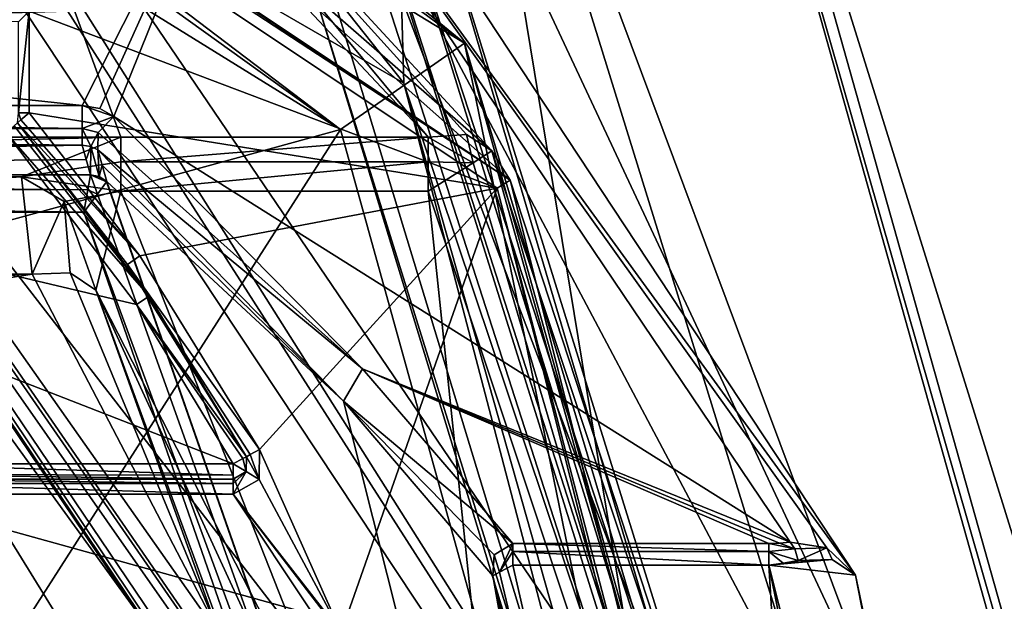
# Model space of a CAD drawing. Extents: x -250 to 250, y -968 to 894.
# Tile 586 of 656: x -144.96 to -138.44, y 805.44 to 809.29. Entities that reach past the tile are written whole.
import ezdxf

# ---------------------------------------------------------------- set-up
doc = ezdxf.new("R2010")
doc.units = 0
doc.header["$LTSCALE"] = 3.583593
for name, color, linetype in [('15', 7, 'CONTINUOUS'), ('1888', 7, 'CONTINUOUS'), ('1889', 7, 'CONTINUOUS'), ('1890', 7, 'CONTINUOUS'), ('1892', 7, 'CONTINUOUS'), ('1893', 7, 'CONTINUOUS'), ('1908', 7, 'CONTINUOUS'), ('1911', 7, 'CONTINUOUS'), ('2763', 7, 'CONTINUOUS'), ('2770', 7, 'CONTINUOUS'), ('2771', 7, 'CONTINUOUS'), ('2772', 7, 'CONTINUOUS'), ('2774', 7, 'CONTINUOUS'), ('3219', 7, 'CONTINUOUS'), ('3221', 7, 'CONTINUOUS'), ('3222', 7, 'CONTINUOUS'), ('3230', 7, 'CONTINUOUS'), ('3231', 7, 'CONTINUOUS'), ('3238', 7, 'CONTINUOUS'), ('3239', 7, 'CONTINUOUS'), ('3240', 7, 'CONTINUOUS'), ('3249', 7, 'CONTINUOUS'), ('3253', 7, 'CONTINUOUS'), ('3254', 7, 'CONTINUOUS'), ('3255', 7, 'CONTINUOUS'), ('3273', 7, 'CONTINUOUS'), ('3274', 7, 'CONTINUOUS'), ('3275', 7, 'CONTINUOUS'), ('3350', 7, 'CONTINUOUS'), ('3355', 7, 'CONTINUOUS'), ('3356', 7, 'CONTINUOUS'), ('3357', 7, 'CONTINUOUS'), ('3405', 7, 'CONTINUOUS'), ('3406', 7, 'CONTINUOUS'), ('3407', 7, 'CONTINUOUS'), ('3408', 7, 'CONTINUOUS'), ('3409', 7, 'CONTINUOUS'), ('3410', 7, 'CONTINUOUS'), ('3428', 7, 'CONTINUOUS'), ('3589', 7, 'CONTINUOUS'), ('3590', 7, 'CONTINUOUS'), ('3591', 7, 'CONTINUOUS'), ('3594', 7, 'CONTINUOUS'), ('3595', 7, 'CONTINUOUS'), ('3597', 7, 'CONTINUOUS'), ('3598', 7, 'CONTINUOUS'), ('3610', 7, 'CONTINUOUS'), ('3611', 7, 'CONTINUOUS'), ('3622', 7, 'CONTINUOUS'), ('3638', 7, 'CONTINUOUS'), ('3640', 7, 'CONTINUOUS'), ('3647', 7, 'CONTINUOUS'), ('3649', 7, 'CONTINUOUS'), ('3652', 7, 'CONTINUOUS'), ('3656', 7, 'CONTINUOUS'), ('3657', 7, 'CONTINUOUS'), ('3661', 7, 'CONTINUOUS'), ('3664', 7, 'CONTINUOUS'), ('3669', 7, 'CONTINUOUS'), ('3670', 7, 'CONTINUOUS'), ('3675', 7, 'CONTINUOUS'), ('3676', 7, 'CONTINUOUS'), ('3865', 7, 'CONTINUOUS'), ('3866', 7, 'CONTINUOUS'), ('3868', 7, 'CONTINUOUS'), ('3869', 7, 'CONTINUOUS'), ('3871', 7, 'CONTINUOUS'), ('3887', 7, 'CONTINUOUS'), ('3889', 7, 'CONTINUOUS'), ('3890', 7, 'CONTINUOUS')]:
    doc.layers.add(name, color=color, linetype=linetype)

msp = doc.modelspace()

# ---------------------------------------------------------------- linework, layer by layer
at = {"layer": '15', "color": 7, "linetype": 'CONTINUOUS'}
for points in [[(210, 803, -0.0001), (210, 814, 11), (-210, 803, -0.0001), (210, 803, -0.0001)], [(210, 814, -11), (210, 803, -0.0001), (-210, 814, -11), (210, 814, -11)], [(210, 814, 11), (-210, 814, 11), (-210, 803, -0.0001), (210, 814, 11)], [(-210, 814, -11), (210, 803, -0.0001), (-210, 803, -0.0001), (-210, 814, -11)]]:
    msp.add_3dface(points, dxfattribs=at)
at = {"layer": '1888', "color": 7, "linetype": 'CONTINUOUS'}
for points in [[(-140.6183, 812.7325, -68.65), (-135.6361, 795.0087, -68.65), (-142.1075, 812.3342, -68.65), (-140.6183, 812.7325, -68.65)], [(-142.1075, 812.3342, -68.65), (-135.6361, 795.0087, -68.65), (-137.1429, 796.3026, -68.65), (-142.1075, 812.3342, -68.65)]]:
    msp.add_3dface(points, dxfattribs=at)
at = {"layer": '1889', "color": 7, "linetype": 'CONTINUOUS'}
for points in [[(-136.501, 796.6431, -15.65), (-150, 817, -15.65), (-150, 814.1, -15.65), (-136.501, 796.6431, -15.65)], [(-136.501, 796.6431, -15.65), (-150, 814.1, -15.65), (-138.162, 796.5769, -15.65), (-136.501, 796.6431, -15.65)]]:
    msp.add_3dface(points, dxfattribs=at)
at = {"layer": '1890', "color": 7, "linetype": 'CONTINUOUS'}
for points in [[(-150, 818, -25.05), (-135.5003, 796.6479, -16.65), (-146.4872, 817.3595, -26.42), (-150, 818, -25.05)], [(-150, 818, -16.65), (-135.5003, 796.6479, -16.65), (-150, 818, -25.05), (-150, 818, -16.65)], [(-146.4872, 817.3595, -26.42), (-135.5003, 796.6479, -16.65), (-144.8509, 816.5987, -30.15), (-146.4872, 817.3595, -26.42)], [(-135.5003, 796.6479, -16.65), (-140.541, 812.7953, -68.55), (-144.8509, 816.5987, -51.65), (-135.5003, 796.6479, -16.65)], [(-144.8509, 816.5987, -30.15), (-135.5003, 796.6479, -16.65), (-144.8509, 816.5987, -51.65), (-144.8509, 816.5987, -30.15)], [(-135.5352, 795.0037, -68.55), (-140.541, 812.7953, -68.55), (-135.5003, 796.6479, -16.65), (-135.5352, 795.0037, -68.55)]]:
    msp.add_3dface(points, dxfattribs=at)
at = {"layer": '1892', "color": 7, "linetype": 'CONTINUOUS'}
for points in [[(-142.8355, 808.5666, -64.65), (-150, 813, -64.65), (-149.9999, 806.6, -64.65), (-142.8355, 808.5666, -64.65)], [(-146.4, 803, -64.65), (-142.8355, 808.5666, -64.65), (-149.9999, 806.6, -64.65), (-146.4, 803, -64.65)], [(-139.2507, 795.6441, -64.65), (-142.8355, 808.5666, -64.65), (-146.4, 803, -64.65), (-139.2507, 795.6441, -64.65)]]:
    msp.add_3dface(points, dxfattribs=at)
at = {"layer": '1893', "color": 7, "linetype": 'CONTINUOUS'}
for points in [[(-150, 814, -63.65), (-142.0142, 809.1372, -63.65), (-150, 814, -54.25), (-150, 814, -63.65)], [(-138.262, 796.5761, -15.75), (-150, 814, -15.75), (-142.0142, 809.1372, -63.65), (-138.262, 796.5761, -15.75)], [(-142.0142, 809.1372, -63.65), (-150, 814, -15.75), (-147.4328, 813.5591, -30.15), (-142.0142, 809.1372, -63.65)], [(-150, 814, -54.25), (-142.0142, 809.1372, -63.65), (-148.3851, 813.8268, -53.6708), (-150, 814, -54.25)], [(-148.3851, 813.8268, -53.6708), (-142.0142, 809.1372, -63.65), (-147.4328, 813.5591, -51.65), (-148.3851, 813.8268, -53.6708)], [(-147.4328, 813.5591, -51.65), (-142.0142, 809.1372, -63.65), (-147.4328, 813.5591, -30.15), (-147.4328, 813.5591, -51.65)], [(-138.2502, 795.6401, -63.65), (-138.262, 796.5761, -15.75), (-142.0142, 809.1372, -63.65), (-138.2502, 795.6401, -63.65)]]:
    msp.add_3dface(points, dxfattribs=at)
at = {"layer": '1908', "color": 7, "linetype": 'CONTINUOUS'}
for points in [[(-136.501, 796.6431, -15.65), (-150, 818, -16.65), (-150, 817.7071, -15.9429), (-136.501, 796.6431, -15.65)], [(-136.501, 796.6431, -15.65), (-135.5003, 796.6479, -16.65), (-150, 818, -16.65), (-136.501, 796.6431, -15.65)], [(-150, 817, -15.65), (-136.501, 796.6431, -15.65), (-150, 817.7071, -15.9429), (-150, 817, -15.65)]]:
    msp.add_3dface(points, dxfattribs=at)
at = {"layer": '1911', "color": 7, "linetype": 'CONTINUOUS'}
for points in [[(-142.8355, 808.5666, -64.65), (-142.0142, 809.1372, -63.65), (-150, 814, -63.65), (-142.8355, 808.5666, -64.65)], [(-142.8355, 808.5666, -64.65), (-150, 814, -63.65), (-150, 813.7071, -64.3571), (-142.8355, 808.5666, -64.65)], [(-150, 813, -64.65), (-142.8355, 808.5666, -64.65), (-150, 813.7071, -64.3571), (-150, 813, -64.65)], [(-142.8355, 808.5666, -64.65), (-139.2507, 795.6441, -64.65), (-142.0142, 809.1372, -63.65), (-142.8355, 808.5666, -64.65)], [(-139.2507, 795.6441, -64.65), (-138.2502, 795.6401, -63.65), (-142.0142, 809.1372, -63.65), (-139.2507, 795.6441, -64.65)]]:
    msp.add_3dface(points, dxfattribs=at)
at = {"layer": '2763', "color": 7, "linetype": 'CONTINUOUS'}
for points in [[(-140.6183, 812.7325, -68.65), (-140.541, 812.7953, -68.55), (-135.5352, 795.0037, -68.55), (-140.6183, 812.7325, -68.65)], [(-135.6361, 795.0087, -68.65), (-140.6183, 812.7325, -68.65), (-135.5352, 795.0037, -68.55), (-135.6361, 795.0087, -68.65)]]:
    msp.add_3dface(points, dxfattribs=at)
at = {"layer": '2770', "color": 7, "linetype": 'CONTINUOUS'}
for points in [[(-138.162, 796.5769, -15.65), (-150, 814.1, -15.65), (-138.262, 796.5761, -15.75), (-138.162, 796.5769, -15.65)], [(-138.262, 796.5761, -15.75), (-150, 814.1, -15.65), (-150, 814.0293, -15.6793), (-138.262, 796.5761, -15.75)], [(-150, 814, -15.75), (-138.262, 796.5761, -15.75), (-150, 814.0293, -15.6793), (-150, 814, -15.75)]]:
    msp.add_3dface(points, dxfattribs=at)
at = {"layer": '2771', "color": 7, "linetype": 'CONTINUOUS'}
msp.add_3dface([(-146.5, 803, -68.45), (-150, 811.4634, -68.45), (-142.0411, 796.9981, -68.45), (-146.5, 803, -68.45)], dxfattribs=at)
at = {"layer": '2772', "color": 7, "linetype": 'CONTINUOUS'}
for points in [[(-150, 813.9109, -68.55), (-142.1075, 812.3342, -68.65), (-139.5941, 797.043, -68.55), (-150, 813.9109, -68.55)], [(-142.1075, 812.3342, -68.65), (-137.1429, 796.3026, -68.65), (-139.5941, 797.043, -68.55), (-142.1075, 812.3342, -68.65)]]:
    msp.add_3dface(points, dxfattribs=at)
at = {"layer": '2774', "color": 7, "linetype": 'CONTINUOUS'}
for points in [[(-150, 813.9109, -68.55), (-139.5941, 797.043, -68.55), (-150, 812.6882, -68.475), (-150, 813.9109, -68.55)], [(-139.5941, 797.043, -68.55), (-150, 811.4634, -68.45), (-150, 812.6882, -68.475), (-139.5941, 797.043, -68.55)], [(-142.0411, 796.9981, -68.45), (-150, 811.4634, -68.45), (-139.5941, 797.043, -68.55), (-142.0411, 796.9981, -68.45)]]:
    msp.add_3dface(points, dxfattribs=at)
at = {"layer": '3219', "color": 7, "linetype": 'CONTINUOUS'}
for points in [[(-141.798, 808.1775, -58.15), (-144.9, 809.35, -58.15), (-150, 813.65, -58.15), (-141.798, 808.1775, -58.15)], [(-144.9, 808.6752, -58.15), (-144.9, 809.35, -58.15), (-141.798, 808.1775, -58.15), (-144.9, 808.6752, -58.15)], [(-144.1663, 807.729, -58.15), (-144.9, 808.6752, -58.15), (-141.798, 808.1775, -58.15), (-144.1663, 807.729, -58.15)], [(-143.3722, 806.4462, -58.15), (-144.1663, 807.729, -58.15), (-141.798, 808.1775, -58.15), (-143.3722, 806.4462, -58.15)], [(-142.8329, 805.2332, -58.15), (-143.3722, 806.4462, -58.15), (-141.798, 808.1775, -58.15), (-142.8329, 805.2332, -58.15)], [(-138.6011, 795.502, -58.15), (-142.8329, 805.2332, -58.15), (-141.798, 808.1775, -58.15), (-138.6011, 795.502, -58.15)], [(-143.3757, 806.248, -58.15), (-143.3722, 806.4462, -58.15), (-142.8329, 805.2332, -58.15), (-143.3757, 806.248, -58.15)], [(-143.5475, 806.15, -58.15), (-143.3757, 806.248, -58.15), (-142.8329, 805.2332, -58.15), (-143.5475, 806.15, -58.15)], [(-145.9, 806.15, -58.15), (-143.5475, 806.15, -58.15), (-143.0148, 805.35, -58.15), (-145.9, 806.15, -58.15)], [(-145.9, 805.35, -58.15), (-145.9, 806.15, -58.15), (-143.0148, 805.35, -58.15), (-145.9, 805.35, -58.15)], [(-143.0148, 805.35, -58.15), (-143.5475, 806.15, -58.15), (-142.9068, 805.3182, -58.15), (-143.0148, 805.35, -58.15)], [(-142.9068, 805.3182, -58.15), (-143.5475, 806.15, -58.15), (-142.8329, 805.2332, -58.15), (-142.9068, 805.3182, -58.15)]]:
    msp.add_3dface(points, dxfattribs=at)
at = {"layer": '3221', "color": 7, "linetype": 'CONTINUOUS'}
for points in [[(-141.7129, 808.23, -58.05), (-150, 813.75, -58.05), (-147.4094, 813.2874, -48.1793), (-141.7129, 808.23, -58.05)], [(-145.3044, 812.1811, -10.2868), (-141.834, 808.424, -7.15), (-147.4094, 813.2874, -48.1793), (-145.3044, 812.1811, -10.2868)], [(-141.834, 808.424, -7.15), (-141.7129, 808.23, -58.05), (-147.4094, 813.2874, -48.1793), (-141.834, 808.424, -7.15)], [(-138.6905, 799.0125, -7.15), (-141.7129, 808.23, -58.05), (-141.834, 808.424, -7.15), (-138.6905, 799.0125, -7.15)], [(-138.5011, 795.503, -58.05), (-141.7129, 808.23, -58.05), (-138.6905, 799.0125, -7.15), (-138.5011, 795.503, -58.05)]]:
    msp.add_3dface(points, dxfattribs=at)
at = {"layer": '3222', "color": 7, "linetype": 'CONTINUOUS'}
for points in [[(-143.5475, 806.35, -11.15), (-149.45, 808.65, -11.15), (-144.1875, 807.4058, -11.15), (-143.5475, 806.35, -11.15)], [(-145.9, 806.35, -11.15), (-149.45, 808.65, -11.15), (-143.5475, 806.35, -11.15), (-145.9, 806.35, -11.15)], [(-149.45, 808.65, -11.15), (-145.0514, 808.5445, -11.15), (-144.1875, 807.4058, -11.15), (-149.45, 808.65, -11.15)]]:
    msp.add_3dface(points, dxfattribs=at)
at = {"layer": '3230', "color": 7, "linetype": 'CONTINUOUS'}
for points in [[(-144.1044, 807.4614, -11.25), (-144.9757, 808.6099, -11.25), (-144.2483, 807.6717, -58.05), (-144.1044, 807.4614, -11.25)], [(-144.9757, 808.6099, -11.25), (-144.9757, 808.6099, -58.05), (-144.2483, 807.6717, -58.05), (-144.9757, 808.6099, -11.25)], [(-143.4599, 806.3981, -58.05), (-144.1044, 807.4614, -11.25), (-144.2483, 807.6717, -58.05), (-143.4599, 806.3981, -58.05)], [(-143.4599, 806.3981, -11.25), (-144.1044, 807.4614, -11.25), (-143.4599, 806.3981, -58.05), (-143.4599, 806.3981, -11.25)]]:
    msp.add_3dface(points, dxfattribs=at)
at = {"layer": '3231', "color": 7, "linetype": 'CONTINUOUS'}
for points in [[(-145.9, 806.25, -11.25), (-143.5475, 806.25, -58.05), (-145.9, 806.25, -58.05), (-145.9, 806.25, -11.25)], [(-143.5475, 806.25, -11.25), (-143.5475, 806.25, -58.05), (-145.9, 806.25, -11.25), (-143.5475, 806.25, -11.25)]]:
    msp.add_3dface(points, dxfattribs=at)
at = {"layer": '3238', "color": 7, "linetype": 'CONTINUOUS'}
for points in [[(-144.2916, 808.5153, -6.8018), (-145.5956, 812.0688, -9.8856), (-155.7084, 808.5153, -6.8018), (-144.2916, 808.5153, -6.8018)], [(-142.2564, 808.5153, -6.8018), (-145.5956, 812.0688, -9.8856), (-144.2916, 808.5153, -6.8018), (-142.2564, 808.5153, -6.8018)], [(-155.0558, 808.2619, -6.5372), (-144.2916, 808.5153, -6.8018), (-155.7084, 808.5153, -6.8018), (-155.0558, 808.2619, -6.5372)], [(-144.9502, 808.253, -6.5278), (-144.2916, 808.5153, -6.8018), (-155.0558, 808.2619, -6.5372), (-144.9502, 808.253, -6.5278)], [(-155.1214, 807.6075, -5.8196), (-144.9502, 808.253, -6.5278), (-155.0558, 808.2619, -6.5372), (-155.1214, 807.6075, -5.8196)], [(-144.8787, 807.6075, -5.8196), (-144.9502, 808.253, -6.5278), (-155.1214, 807.6075, -5.8196), (-144.8787, 807.6075, -5.8196)], [(-156.088, 805.8442, -3.5946), (-144.8787, 807.6075, -5.8196), (-155.1214, 807.6075, -5.8196), (-156.088, 805.8442, -3.5946)], [(-143.652, 805.2526, -2.7288), (-144.8787, 807.6075, -5.8196), (-156.088, 805.8442, -3.5946), (-143.652, 805.2526, -2.7288)], [(-156.9326, 803.6425, 0.0732), (-143.652, 805.2526, -2.7288), (-156.088, 805.8442, -3.5946), (-156.9326, 803.6425, 0.0732)]]:
    msp.add_3dface(points, dxfattribs=at)
at = {"layer": '3239', "color": 7, "linetype": 'CONTINUOUS'}
for points in [[(-141.5153, 801.114, -6.65), (-142.2564, 808.1565, -6.65), (-144.2916, 808.1565, -6.65), (-141.5153, 801.114, -6.65)], [(-139.1866, 798.9539, -6.65), (-142.2564, 808.1565, -6.65), (-141.5153, 801.114, -6.65), (-139.1866, 798.9539, -6.65)]]:
    msp.add_3dface(points, dxfattribs=at)
at = {"layer": '3240', "color": 7, "linetype": 'CONTINUOUS'}
msp.add_3dface([(-144.4571, 807.5009, -6.15), (-143.1893, 805.0239, -3.003), (-141.932, 800.6283, -6.15), (-144.4571, 807.5009, -6.15)], dxfattribs=at)
at = {"layer": '3249', "color": 7, "linetype": 'CONTINUOUS'}
for points in [[(-144.4571, 807.5009, -6.15), (-144.2916, 808.1565, -6.65), (-144.6674, 808.0895, -6.5105), (-144.4571, 807.5009, -6.15)], [(-141.5153, 801.114, -6.65), (-144.2916, 808.1565, -6.65), (-144.4571, 807.5009, -6.15), (-141.5153, 801.114, -6.65)], [(-141.5153, 801.114, -6.65), (-144.4571, 807.5009, -6.15), (-141.932, 800.6283, -6.15), (-141.5153, 801.114, -6.65)]]:
    msp.add_3dface(points, dxfattribs=at)
at = {"layer": '3253', "color": 7, "linetype": 'CONTINUOUS'}
for points in [[(-142.2564, 808.5153, -6.8018), (-144.2916, 808.5153, -6.8018), (-144.2916, 808.3513, -6.6895), (-142.2564, 808.5153, -6.8018)], [(-142.2564, 808.3513, -6.6895), (-142.2564, 808.5153, -6.8018), (-144.2916, 808.3513, -6.6895), (-142.2564, 808.3513, -6.6895)], [(-144.2916, 808.1565, -6.65), (-142.2564, 808.1565, -6.65), (-142.2564, 808.3513, -6.6895), (-144.2916, 808.1565, -6.65)], [(-144.2916, 808.1565, -6.65), (-142.2564, 808.3513, -6.6895), (-144.2916, 808.3513, -6.6895), (-144.2916, 808.1565, -6.65)]]:
    msp.add_3dface(points, dxfattribs=at)
at = {"layer": '3254', "color": 7, "linetype": 'CONTINUOUS'}
for points in [[(-144.2916, 808.5153, -6.8018), (-144.9502, 808.253, -6.5278), (-144.2916, 808.3513, -6.6895), (-144.2916, 808.5153, -6.8018)], [(-144.9502, 808.253, -6.5278), (-144.2916, 808.1565, -6.65), (-144.2916, 808.3513, -6.6895), (-144.9502, 808.253, -6.5278)], [(-144.9502, 808.253, -6.5278), (-144.8787, 807.6075, -5.8196), (-144.6674, 808.0895, -6.5105), (-144.9502, 808.253, -6.5278)], [(-144.2916, 808.1565, -6.65), (-144.9502, 808.253, -6.5278), (-144.6674, 808.0895, -6.5105), (-144.2916, 808.1565, -6.65)], [(-144.6674, 808.0895, -6.5105), (-144.8787, 807.6075, -5.8196), (-144.627, 807.6166, -5.9528), (-144.6674, 808.0895, -6.5105)], [(-144.4571, 807.5009, -6.15), (-144.6674, 808.0895, -6.5105), (-144.627, 807.6166, -5.9528), (-144.4571, 807.5009, -6.15)]]:
    msp.add_3dface(points, dxfattribs=at)
at = {"layer": '3255', "color": 7, "linetype": 'CONTINUOUS'}
for points in [[(-144.8787, 807.6075, -5.8196), (-143.652, 805.2526, -2.7288), (-144.627, 807.6166, -5.9528), (-144.8787, 807.6075, -5.8196)], [(-143.652, 805.2526, -2.7288), (-144.4571, 807.5009, -6.15), (-144.627, 807.6166, -5.9528), (-143.652, 805.2526, -2.7288)], [(-143.652, 805.2526, -2.7288), (-143.1893, 805.0239, -3.003), (-144.4571, 807.5009, -6.15), (-143.652, 805.2526, -2.7288)]]:
    msp.add_3dface(points, dxfattribs=at)
at = {"layer": '3273', "color": 7, "linetype": 'CONTINUOUS'}
for points in [[(-139.1866, 798.9539, -6.65), (-141.834, 808.424, -7.15), (-141.9576, 808.3457, -6.7966), (-139.1866, 798.9539, -6.65)], [(-138.6905, 799.0125, -7.15), (-141.834, 808.424, -7.15), (-139.1866, 798.9539, -6.65), (-138.6905, 799.0125, -7.15)], [(-142.2564, 808.1565, -6.65), (-139.1866, 798.9539, -6.65), (-141.9576, 808.3457, -6.7966), (-142.2564, 808.1565, -6.65)]]:
    msp.add_3dface(points, dxfattribs=at)
at = {"layer": '3274', "color": 7, "linetype": 'CONTINUOUS'}
for points in [[(-142.0019, 808.5328, -6.9412), (-142.2564, 808.5153, -6.8018), (-141.9576, 808.3457, -6.7966), (-142.0019, 808.5328, -6.9412)], [(-142.2564, 808.5153, -6.8018), (-142.2564, 808.3513, -6.6895), (-141.9576, 808.3457, -6.7966), (-142.2564, 808.5153, -6.8018)], [(-141.834, 808.424, -7.15), (-142.0019, 808.5328, -6.9412), (-141.9576, 808.3457, -6.7966), (-141.834, 808.424, -7.15)], [(-142.2564, 808.3513, -6.6895), (-142.2564, 808.1565, -6.65), (-141.9576, 808.3457, -6.7966), (-142.2564, 808.3513, -6.6895)]]:
    msp.add_3dface(points, dxfattribs=at)
at = {"layer": '3275', "color": 7, "linetype": 'CONTINUOUS'}
for points in [[(-145.3044, 812.1811, -10.2868), (-145.5956, 812.0688, -9.8856), (-142.2564, 808.5153, -6.8018), (-145.3044, 812.1811, -10.2868)], [(-141.834, 808.424, -7.15), (-145.3044, 812.1811, -10.2868), (-142.0019, 808.5328, -6.9412), (-141.834, 808.424, -7.15)], [(-145.3044, 812.1811, -10.2868), (-142.2564, 808.5153, -6.8018), (-142.0019, 808.5328, -6.9412), (-145.3044, 812.1811, -10.2868)]]:
    msp.add_3dface(points, dxfattribs=at)
at = {"layer": '3350', "color": 7, "linetype": 'CONTINUOUS'}
for points in [[(-143.4599, 806.3981, -11.25), (-143.4599, 806.3981, -58.05), (-143.4615, 806.2991, -58.05), (-143.4599, 806.3981, -11.25)], [(-143.4615, 806.2991, -11.25), (-143.4599, 806.3981, -11.25), (-143.4615, 806.2991, -58.05), (-143.4615, 806.2991, -11.25)], [(-143.5475, 806.25, -58.05), (-143.5475, 806.25, -11.25), (-143.4615, 806.2991, -11.25), (-143.5475, 806.25, -58.05)], [(-143.5475, 806.25, -58.05), (-143.4615, 806.2991, -11.25), (-143.4615, 806.2991, -58.05), (-143.5475, 806.25, -58.05)]]:
    msp.add_3dface(points, dxfattribs=at)
at = {"layer": '3355', "color": 7, "linetype": 'CONTINUOUS'}
for points in [[(-144.1044, 807.4614, -11.25), (-145.0514, 808.5445, -11.15), (-144.9979, 808.5907, -11.1793), (-144.1044, 807.4614, -11.25)], [(-144.9757, 808.6099, -11.25), (-144.1044, 807.4614, -11.25), (-144.9979, 808.5907, -11.1793), (-144.9757, 808.6099, -11.25)], [(-144.1875, 807.4058, -11.15), (-145.0514, 808.5445, -11.15), (-144.1044, 807.4614, -11.25), (-144.1875, 807.4058, -11.15)], [(-144.1875, 807.4058, -11.15), (-144.1044, 807.4614, -11.25), (-143.4599, 806.3981, -11.25), (-144.1875, 807.4058, -11.15)], [(-144.1875, 807.4058, -11.15), (-143.4599, 806.3981, -11.25), (-143.4831, 806.3854, -11.1822), (-144.1875, 807.4058, -11.15)], [(-143.5475, 806.35, -11.15), (-144.1875, 807.4058, -11.15), (-143.4831, 806.3854, -11.1822), (-143.5475, 806.35, -11.15)]]:
    msp.add_3dface(points, dxfattribs=at)
at = {"layer": '3356', "color": 7, "linetype": 'CONTINUOUS'}
for points in [[(-143.4599, 806.3981, -11.25), (-143.4615, 806.2991, -11.25), (-143.4831, 806.3854, -11.1822), (-143.4599, 806.3981, -11.25)], [(-143.4615, 806.2991, -11.25), (-143.5475, 806.35, -11.15), (-143.4831, 806.3854, -11.1822), (-143.4615, 806.2991, -11.25)], [(-143.5475, 806.35, -11.15), (-143.5475, 806.25, -11.25), (-143.5475, 806.2765, -11.1822), (-143.5475, 806.35, -11.15)], [(-143.5475, 806.25, -11.25), (-143.5475, 806.35, -11.15), (-143.4615, 806.2991, -11.25), (-143.5475, 806.25, -11.25)]]:
    msp.add_3dface(points, dxfattribs=at)
at = {"layer": '3357', "color": 7, "linetype": 'CONTINUOUS'}
for points in [[(-145.9, 806.35, -11.15), (-143.5475, 806.35, -11.15), (-143.5475, 806.2765, -11.1822), (-145.9, 806.35, -11.15)], [(-145.9, 806.35, -11.15), (-143.5475, 806.2765, -11.1822), (-145.9, 806.2793, -11.1793), (-145.9, 806.35, -11.15)], [(-143.5475, 806.2765, -11.1822), (-143.5475, 806.25, -11.25), (-145.9, 806.2793, -11.1793), (-143.5475, 806.2765, -11.1822)], [(-143.5475, 806.25, -11.25), (-145.9, 806.25, -11.25), (-145.9, 806.2793, -11.1793), (-143.5475, 806.25, -11.25)]]:
    msp.add_3dface(points, dxfattribs=at)
at = {"layer": '3405', "color": 7, "linetype": 'CONTINUOUS'}
msp.add_3dface([(-155.1, 809.35, -58.15), (-144.9, 809.35, -58.15), (-144.9707, 809.2793, -58.1207), (-155.1, 809.35, -58.15)], dxfattribs=at)
at = {"layer": '3406', "color": 7, "linetype": 'CONTINUOUS'}
for points in [[(-144.9, 809.35, -58.15), (-144.9708, 808.6752, -58.1206), (-144.9707, 809.2793, -58.1207), (-144.9, 809.35, -58.15)], [(-144.9, 809.35, -58.15), (-144.9, 808.6752, -58.15), (-144.9708, 808.6752, -58.1206), (-144.9, 809.35, -58.15)]]:
    msp.add_3dface(points, dxfattribs=at)
at = {"layer": '3407', "color": 7, "linetype": 'CONTINUOUS'}
for points in [[(-144.9537, 808.6289, -58.1205), (-144.9757, 808.6099, -58.05), (-144.9708, 808.6752, -58.1206), (-144.9537, 808.6289, -58.1205)], [(-144.9, 808.6752, -58.15), (-144.9537, 808.6289, -58.1205), (-144.9708, 808.6752, -58.1206), (-144.9, 808.6752, -58.15)]]:
    msp.add_3dface(points, dxfattribs=at)
at = {"layer": '3408', "color": 7, "linetype": 'CONTINUOUS'}
for points in [[(-144.1663, 807.729, -58.15), (-144.9757, 808.6099, -58.05), (-144.9537, 808.6289, -58.1205), (-144.1663, 807.729, -58.15)], [(-144.9, 808.6752, -58.15), (-144.1663, 807.729, -58.15), (-144.9537, 808.6289, -58.1205), (-144.9, 808.6752, -58.15)], [(-144.9757, 808.6099, -58.05), (-144.1663, 807.729, -58.15), (-144.2483, 807.6717, -58.05), (-144.9757, 808.6099, -58.05)], [(-144.1663, 807.729, -58.15), (-143.3722, 806.4462, -58.15), (-144.2483, 807.6717, -58.05), (-144.1663, 807.729, -58.15)], [(-144.2483, 807.6717, -58.05), (-143.3722, 806.4462, -58.15), (-143.4342, 806.4122, -58.1207), (-144.2483, 807.6717, -58.05)], [(-143.4599, 806.3981, -58.05), (-144.2483, 807.6717, -58.05), (-143.4342, 806.4122, -58.1207), (-143.4599, 806.3981, -58.05)]]:
    msp.add_3dface(points, dxfattribs=at)
at = {"layer": '3409', "color": 7, "linetype": 'CONTINUOUS'}
for points in [[(-143.4599, 806.3981, -58.05), (-143.3757, 806.248, -58.15), (-143.4615, 806.2991, -58.05), (-143.4599, 806.3981, -58.05)], [(-143.3757, 806.248, -58.15), (-143.4599, 806.3981, -58.05), (-143.4342, 806.4122, -58.1207), (-143.3757, 806.248, -58.15)], [(-143.3722, 806.4462, -58.15), (-143.3757, 806.248, -58.15), (-143.4342, 806.4122, -58.1207), (-143.3722, 806.4462, -58.15)], [(-143.3757, 806.248, -58.15), (-143.5475, 806.15, -58.15), (-143.4615, 806.2991, -58.05), (-143.3757, 806.248, -58.15)], [(-143.4615, 806.2991, -58.05), (-143.5475, 806.15, -58.15), (-143.5475, 806.2207, -58.1207), (-143.4615, 806.2991, -58.05)], [(-143.5475, 806.25, -58.05), (-143.4615, 806.2991, -58.05), (-143.5475, 806.2207, -58.1207), (-143.5475, 806.25, -58.05)]]:
    msp.add_3dface(points, dxfattribs=at)
at = {"layer": '3410', "color": 7, "linetype": 'CONTINUOUS'}
for points in [[(-145.9, 806.25, -58.05), (-143.5475, 806.25, -58.05), (-143.5475, 806.2207, -58.1207), (-145.9, 806.25, -58.05)], [(-145.9, 806.2215, -58.1199), (-145.9, 806.25, -58.05), (-143.5475, 806.2207, -58.1207), (-145.9, 806.2215, -58.1199)], [(-143.5475, 806.15, -58.15), (-145.9, 806.15, -58.15), (-145.9, 806.2215, -58.1199), (-143.5475, 806.15, -58.15)], [(-143.5475, 806.15, -58.15), (-145.9, 806.2215, -58.1199), (-143.5475, 806.2207, -58.1207), (-143.5475, 806.15, -58.15)]]:
    msp.add_3dface(points, dxfattribs=at)
at = {"layer": '3428', "color": 7, "linetype": 'CONTINUOUS'}
for points in [[(-150, 813.75, -58.05), (-141.7129, 808.23, -58.05), (-150, 813.7207, -58.1207), (-150, 813.75, -58.05)], [(-141.7129, 808.23, -58.05), (-150, 813.65, -58.15), (-150, 813.7207, -58.1207), (-141.7129, 808.23, -58.05)], [(-141.798, 808.1775, -58.15), (-150, 813.65, -58.15), (-141.7129, 808.23, -58.05), (-141.798, 808.1775, -58.15)], [(-141.798, 808.1775, -58.15), (-141.7129, 808.23, -58.05), (-138.5011, 795.503, -58.05), (-141.798, 808.1775, -58.15)], [(-138.6011, 795.502, -58.15), (-141.798, 808.1775, -58.15), (-138.5011, 795.503, -58.05), (-138.6011, 795.502, -58.15)]]:
    msp.add_3dface(points, dxfattribs=at)
at = {"layer": '3589', "color": 7, "linetype": 'CONTINUOUS'}
for points in [[(-137.7613, 796.5014, 13.35), (-150, 814, 13.35), (-148.0836, 810.7504, 13.35), (-137.7613, 796.5014, 13.35)], [(-137.7613, 796.5014, 13.35), (-148.0836, 810.7504, 13.35), (-150, 802.5114, 13.35), (-137.7613, 796.5014, 13.35)]]:
    msp.add_3dface(points, dxfattribs=at)
at = {"layer": '3590', "color": 7, "linetype": 'CONTINUOUS'}
for points in [[(-141.6949, 805.6795, 0.85), (-139.9986, 805.6795, 0.85), (-139.3762, 795.5181, 0.85), (-141.6949, 805.6795, 0.85)], [(-139.9986, 805.6795, 0.85), (-138, 795.7574, 0.85), (-139.3762, 795.5181, 0.85), (-139.9986, 805.6795, 0.85)]]:
    msp.add_3dface(points, dxfattribs=at)
at = {"layer": '3591', "color": 7, "linetype": 'CONTINUOUS'}
for points in [[(-150, 814.25, 10.9212), (-137.5105, 796.5086, 13.1), (-143.0914, 811.1677, 9.1444), (-150, 814.25, 10.9212)], [(-150, 814.25, 13.1), (-137.5105, 796.5086, 13.1), (-150, 814.25, 10.9212), (-150, 814.25, 13.1)], [(-143.0914, 811.1677, 9.1444), (-137.5105, 796.5086, 13.1), (-139.4248, 805.6134, 1.35), (-143.0914, 811.1677, 9.1444)], [(-139.4248, 805.6134, 1.35), (-137.5105, 796.5086, 13.1), (-137.5, 795.7756, 1.35), (-139.4248, 805.6134, 1.35)]]:
    msp.add_3dface(points, dxfattribs=at)
at = {"layer": '3594', "color": 7, "linetype": 'CONTINUOUS'}
for points in [[(-143.3724, 811.0491, 8.6967), (-144.5479, 808.7257, 6.4516), (-150, 809.3074, 7.1096), (-143.3724, 811.0491, 8.6967)], [(-144.5479, 808.7257, 6.4516), (-143.3724, 811.0491, 8.6967), (-144.4312, 808.7058, 6.4277), (-144.5479, 808.7257, 6.4516)], [(-144.4312, 808.7058, 6.4277), (-143.3724, 811.0491, 8.6967), (-144.3379, 808.6517, 6.3621), (-144.4312, 808.7058, 6.4277)], [(-143.3724, 811.0491, 8.6967), (-139.8562, 805.8312, 0.985), (-144.3379, 808.6517, 6.3621), (-143.3724, 811.0491, 8.6967)], [(-144.5479, 808.7257, 6.4516), (-155.4521, 808.7257, 6.4516), (-150, 809.3074, 7.1096), (-144.5479, 808.7257, 6.4516)], [(-144.3379, 808.6517, 6.3621), (-139.8562, 805.8312, 0.985), (-142.6914, 806.9813, 3.8458), (-144.3379, 808.6517, 6.3621)], [(-139.9985, 805.8237, 0.9589), (-142.6914, 806.9813, 3.8458), (-139.9279, 805.8255, 0.965), (-139.9985, 805.8237, 0.9589)], [(-141.6949, 805.8237, 0.9589), (-142.6914, 806.9813, 3.8458), (-139.9985, 805.8237, 0.9589), (-141.6949, 805.8237, 0.9589)], [(-142.6914, 806.9813, 3.8458), (-139.8562, 805.8312, 0.985), (-139.9279, 805.8255, 0.965), (-142.6914, 806.9813, 3.8458)]]:
    msp.add_3dface(points, dxfattribs=at)
at = {"layer": '3595', "color": 7, "linetype": 'CONTINUOUS'}
for points in [[(-155.4629, 808.0187, 7.85), (-144.5365, 808.0187, 7.85), (-140.3562, 795.9951, 7.85), (-155.4629, 808.0187, 7.85)], [(-155.4629, 808.0187, 7.85), (-140.3562, 795.9951, 7.85), (-150, 799.05, 7.85), (-155.4629, 808.0187, 7.85)]]:
    msp.add_3dface(points, dxfattribs=at)
at = {"layer": '3597', "color": 7, "linetype": 'CONTINUOUS'}
for points in [[(-144.5479, 808.4627, 6.5216), (-144.5213, 808.3677, 7.0602), (-155.5059, 808.2649, 7.6434), (-144.5479, 808.4627, 6.5216)], [(-155.4521, 808.4627, 6.5216), (-144.5479, 808.4627, 6.5216), (-155.5059, 808.2649, 7.6434), (-155.4521, 808.4627, 6.5216)], [(-144.5213, 808.3677, 7.0602), (-144.4941, 808.2649, 7.6434), (-155.5059, 808.2649, 7.6434), (-144.5213, 808.3677, 7.0602)], [(-144.4939, 808.2664, 7.6347), (-144.4941, 808.2649, 7.6434), (-144.5213, 808.3677, 7.0602), (-144.4939, 808.2664, 7.6347)]]:
    msp.add_3dface(points, dxfattribs=at)
at = {"layer": '3598', "color": 7, "linetype": 'CONTINUOUS'}
for points in [[(-144.4445, 808.4311, 6.4442), (-142.8155, 806.7664, 3.9023), (-144.4154, 808.3298, 7.0132), (-144.4445, 808.4311, 6.4442)], [(-144.4154, 808.3298, 7.0132), (-142.8155, 806.7664, 3.9023), (-144.3855, 808.2215, 7.6218), (-144.4154, 808.3298, 7.0132)], [(-144.3855, 808.2215, 7.6218), (-142.8155, 806.7664, 3.9023), (-140.1063, 795.988, 7.6218), (-144.3855, 808.2215, 7.6218)], [(-142.8155, 806.7664, 3.9023), (-141.8267, 805.6091, 0.9869), (-140.1063, 795.988, 7.6218), (-142.8155, 806.7664, 3.9023)], [(-141.8267, 805.6091, 0.9869), (-139.5256, 795.5195, 0.9869), (-140.1063, 795.988, 7.6218), (-141.8267, 805.6091, 0.9869)]]:
    msp.add_3dface(points, dxfattribs=at)
at = {"layer": '3610', "color": 7, "linetype": 'CONTINUOUS'}
for points in [[(-143.0914, 811.1677, 9.1444), (-139.4248, 805.6134, 1.35), (-143.3724, 811.0491, 8.6967), (-143.0914, 811.1677, 9.1444)], [(-143.3724, 811.0491, 8.6967), (-139.4248, 805.6134, 1.35), (-139.6131, 805.7951, 1.1112), (-143.3724, 811.0491, 8.6967)], [(-139.8562, 805.8312, 0.985), (-143.3724, 811.0491, 8.6967), (-139.6131, 805.7951, 1.1112), (-139.8562, 805.8312, 0.985)]]:
    msp.add_3dface(points, dxfattribs=at)
at = {"layer": '3611', "color": 7, "linetype": 'CONTINUOUS'}
for points in [[(-139.4248, 805.6134, 1.35), (-139.9986, 805.6795, 0.85), (-139.5794, 805.7164, 1.0483), (-139.4248, 805.6134, 1.35)], [(-139.5794, 805.7164, 1.0483), (-139.9986, 805.6795, 0.85), (-139.9022, 805.6925, 0.8588), (-139.5794, 805.7164, 1.0483)], [(-139.9986, 805.6795, 0.85), (-139.4248, 805.6134, 1.35), (-137.5, 795.7756, 1.35), (-139.9986, 805.6795, 0.85)], [(-138, 795.7574, 0.85), (-139.9986, 805.6795, 0.85), (-137.5, 795.7756, 1.35), (-138, 795.7574, 0.85)], [(-139.804, 805.71, 0.8876), (-139.5794, 805.7164, 1.0483), (-139.9022, 805.6925, 0.8588), (-139.804, 805.71, 0.8876)]]:
    msp.add_3dface(points, dxfattribs=at)
at = {"layer": '3622', "color": 7, "linetype": 'CONTINUOUS'}
for points in [[(-137.7613, 796.5014, 13.35), (-150, 814.25, 13.1), (-150, 814.1768, 13.2768), (-137.7613, 796.5014, 13.35)], [(-137.7613, 796.5014, 13.35), (-137.5105, 796.5086, 13.1), (-150, 814.25, 13.1), (-137.7613, 796.5014, 13.35)], [(-150, 814, 13.35), (-137.7613, 796.5014, 13.35), (-150, 814.1768, 13.2768), (-150, 814, 13.35)]]:
    msp.add_3dface(points, dxfattribs=at)
at = {"layer": '3638', "color": 7, "linetype": 'CONTINUOUS'}
for points in [[(-155.4521, 808.5719, 6.4026), (-155.4521, 808.7257, 6.4516), (-144.5479, 808.5719, 6.4026), (-155.4521, 808.5719, 6.4026)], [(-155.4521, 808.7257, 6.4516), (-144.5479, 808.7257, 6.4516), (-144.5479, 808.5719, 6.4026), (-155.4521, 808.7257, 6.4516)], [(-144.5479, 808.4627, 6.5216), (-155.4521, 808.4627, 6.5216), (-155.4521, 808.5719, 6.4026), (-144.5479, 808.4627, 6.5216)], [(-144.5479, 808.4627, 6.5216), (-155.4521, 808.5719, 6.4026), (-144.5479, 808.5719, 6.4026), (-144.5479, 808.4627, 6.5216)]]:
    msp.add_3dface(points, dxfattribs=at)
at = {"layer": '3640', "color": 7, "linetype": 'CONTINUOUS'}
for points in [[(-144.5213, 808.3677, 7.0602), (-144.5479, 808.4627, 6.5216), (-144.4899, 808.454, 6.5023), (-144.5213, 808.3677, 7.0602)], [(-144.4939, 808.2664, 7.6347), (-144.5213, 808.3677, 7.0602), (-144.4899, 808.454, 6.5023), (-144.4939, 808.2664, 7.6347)], [(-144.435, 808.255, 7.63), (-144.4939, 808.2664, 7.6347), (-144.4899, 808.454, 6.5023), (-144.435, 808.255, 7.63)], [(-144.4445, 808.4311, 6.4442), (-144.435, 808.255, 7.63), (-144.4899, 808.454, 6.5023), (-144.4445, 808.4311, 6.4442)], [(-144.4445, 808.4311, 6.4442), (-144.4154, 808.3298, 7.0132), (-144.435, 808.255, 7.63), (-144.4445, 808.4311, 6.4442)], [(-144.4154, 808.3298, 7.0132), (-144.3855, 808.2215, 7.6218), (-144.435, 808.255, 7.63), (-144.4154, 808.3298, 7.0132)]]:
    msp.add_3dface(points, dxfattribs=at)
at = {"layer": '3647', "color": 7, "linetype": 'CONTINUOUS'}
for points in [[(-144.3379, 808.6517, 6.3621), (-142.6914, 806.9813, 3.8458), (-144.4429, 808.5469, 6.3507), (-144.3379, 808.6517, 6.3621)], [(-142.6914, 806.9813, 3.8458), (-144.4445, 808.4311, 6.4442), (-144.4429, 808.5469, 6.3507), (-142.6914, 806.9813, 3.8458)], [(-142.6914, 806.9813, 3.8458), (-142.8155, 806.7664, 3.9023), (-144.4445, 808.4311, 6.4442), (-142.6914, 806.9813, 3.8458)], [(-142.6914, 806.9813, 3.8458), (-141.6949, 805.8237, 0.9589), (-142.8155, 806.7664, 3.9023), (-142.6914, 806.9813, 3.8458)], [(-142.8155, 806.7664, 3.9023), (-141.6949, 805.8237, 0.9589), (-141.818, 805.7488, 0.9494), (-142.8155, 806.7664, 3.9023)], [(-141.8267, 805.6091, 0.9869), (-142.8155, 806.7664, 3.9023), (-141.818, 805.7488, 0.9494), (-141.8267, 805.6091, 0.9869)]]:
    msp.add_3dface(points, dxfattribs=at)
at = {"layer": '3649', "color": 7, "linetype": 'CONTINUOUS'}
for points in [[(-144.5479, 808.7257, 6.4516), (-144.3379, 808.6517, 6.3621), (-144.5479, 808.5719, 6.4026), (-144.5479, 808.7257, 6.4516)], [(-144.5479, 808.7257, 6.4516), (-144.4312, 808.7058, 6.4277), (-144.3379, 808.6517, 6.3621), (-144.5479, 808.7257, 6.4516)], [(-144.5479, 808.5719, 6.4026), (-144.3379, 808.6517, 6.3621), (-144.4429, 808.5469, 6.3507), (-144.5479, 808.5719, 6.4026)], [(-144.4899, 808.454, 6.5023), (-144.5479, 808.4627, 6.5216), (-144.5479, 808.5719, 6.4026), (-144.4899, 808.454, 6.5023)], [(-144.4899, 808.454, 6.5023), (-144.5479, 808.5719, 6.4026), (-144.4429, 808.5469, 6.3507), (-144.4899, 808.454, 6.5023)], [(-144.4445, 808.4311, 6.4442), (-144.4899, 808.454, 6.5023), (-144.4429, 808.5469, 6.3507), (-144.4445, 808.4311, 6.4442)]]:
    msp.add_3dface(points, dxfattribs=at)
at = {"layer": '3652', "color": 7, "linetype": 'CONTINUOUS'}
for points in [[(-141.6949, 805.7699, 0.8803), (-141.6949, 805.8237, 0.9589), (-139.9985, 805.7699, 0.8803), (-141.6949, 805.7699, 0.8803)], [(-141.6949, 805.8237, 0.9589), (-139.9985, 805.8237, 0.9589), (-139.9985, 805.7699, 0.8803), (-141.6949, 805.8237, 0.9589)], [(-139.9986, 805.6795, 0.85), (-141.6949, 805.6795, 0.85), (-141.6949, 805.7699, 0.8803), (-139.9986, 805.6795, 0.85)], [(-139.9986, 805.6795, 0.85), (-141.6949, 805.7699, 0.8803), (-139.9985, 805.7699, 0.8803), (-139.9986, 805.6795, 0.85)]]:
    msp.add_3dface(points, dxfattribs=at)
at = {"layer": '3656', "color": 7, "linetype": 'CONTINUOUS'}
for points in [[(-141.6949, 805.6795, 0.85), (-139.3762, 795.5181, 0.85), (-141.7831, 805.6324, 0.8881), (-141.6949, 805.6795, 0.85)], [(-139.3762, 795.5181, 0.85), (-141.8267, 805.6091, 0.9869), (-141.7831, 805.6324, 0.8881), (-139.3762, 795.5181, 0.85)], [(-139.3762, 795.5181, 0.85), (-139.5256, 795.5195, 0.9869), (-141.8267, 805.6091, 0.9869), (-139.3762, 795.5181, 0.85)]]:
    msp.add_3dface(points, dxfattribs=at)
at = {"layer": '3657', "color": 7, "linetype": 'CONTINUOUS'}
for points in [[(-141.818, 805.7488, 0.9494), (-141.6949, 805.8237, 0.9589), (-141.7831, 805.6324, 0.8881), (-141.818, 805.7488, 0.9494)], [(-141.6949, 805.8237, 0.9589), (-141.6949, 805.7699, 0.8803), (-141.7831, 805.6324, 0.8881), (-141.6949, 805.8237, 0.9589)], [(-141.8267, 805.6091, 0.9869), (-141.818, 805.7488, 0.9494), (-141.7831, 805.6324, 0.8881), (-141.8267, 805.6091, 0.9869)], [(-141.6949, 805.7699, 0.8803), (-141.6949, 805.6795, 0.85), (-141.7831, 805.6324, 0.8881), (-141.6949, 805.7699, 0.8803)]]:
    msp.add_3dface(points, dxfattribs=at)
at = {"layer": '3661', "color": 7, "linetype": 'CONTINUOUS'}
for points in [[(-144.386, 808.2203, 7.6327), (-140.1063, 795.988, 7.6218), (-144.3869, 808.2188, 7.6434), (-144.386, 808.2203, 7.6327)], [(-144.3855, 808.2215, 7.6218), (-140.1063, 795.988, 7.6218), (-144.386, 808.2203, 7.6327), (-144.3855, 808.2215, 7.6218)], [(-144.3869, 808.2188, 7.6434), (-140.1063, 795.988, 7.6218), (-144.4468, 808.1384, 7.802), (-144.3869, 808.2188, 7.6434)], [(-140.1063, 795.988, 7.6218), (-144.5365, 808.0187, 7.85), (-144.4468, 808.1384, 7.802), (-140.1063, 795.988, 7.6218)], [(-144.5365, 808.0187, 7.85), (-140.1063, 795.988, 7.6218), (-140.3562, 795.9951, 7.85), (-144.5365, 808.0187, 7.85)]]:
    msp.add_3dface(points, dxfattribs=at)
at = {"layer": '3664', "color": 7, "linetype": 'CONTINUOUS'}
for points in [[(-155.5059, 808.2649, 7.6434), (-144.4941, 808.2649, 7.6434), (-144.5111, 808.1661, 7.802), (-155.5059, 808.2649, 7.6434)], [(-155.5059, 808.2649, 7.6434), (-144.5111, 808.1661, 7.802), (-155.4907, 808.1765, 7.7939), (-155.5059, 808.2649, 7.6434)], [(-144.5365, 808.0187, 7.85), (-155.4629, 808.0187, 7.85), (-155.4907, 808.1765, 7.7939), (-144.5365, 808.0187, 7.85)], [(-144.5111, 808.1661, 7.802), (-144.5365, 808.0187, 7.85), (-155.4907, 808.1765, 7.7939), (-144.5111, 808.1661, 7.802)]]:
    msp.add_3dface(points, dxfattribs=at)
at = {"layer": '3669', "color": 7, "linetype": 'CONTINUOUS'}
for points in [[(-144.5111, 808.1661, 7.802), (-144.4941, 808.2649, 7.6434), (-144.4468, 808.1384, 7.802), (-144.5111, 808.1661, 7.802)], [(-144.3869, 808.2188, 7.6434), (-144.4941, 808.2649, 7.6434), (-144.4359, 808.2525, 7.6456), (-144.3869, 808.2188, 7.6434)], [(-144.4941, 808.2649, 7.6434), (-144.3869, 808.2188, 7.6434), (-144.4468, 808.1384, 7.802), (-144.4941, 808.2649, 7.6434)], [(-144.5365, 808.0187, 7.85), (-144.5111, 808.1661, 7.802), (-144.4468, 808.1384, 7.802), (-144.5365, 808.0187, 7.85)]]:
    msp.add_3dface(points, dxfattribs=at)
at = {"layer": '3670', "color": 7, "linetype": 'CONTINUOUS'}
for points in [[(-144.4941, 808.2649, 7.6434), (-144.4939, 808.2664, 7.6347), (-144.435, 808.255, 7.63), (-144.4941, 808.2649, 7.6434)], [(-144.4941, 808.2649, 7.6434), (-144.435, 808.255, 7.63), (-144.4359, 808.2525, 7.6456), (-144.4941, 808.2649, 7.6434)], [(-144.435, 808.255, 7.63), (-144.3869, 808.2188, 7.6434), (-144.4359, 808.2525, 7.6456), (-144.435, 808.255, 7.63)], [(-144.435, 808.255, 7.63), (-144.386, 808.2203, 7.6327), (-144.3869, 808.2188, 7.6434), (-144.435, 808.255, 7.63)], [(-144.435, 808.255, 7.63), (-144.3855, 808.2215, 7.6218), (-144.386, 808.2203, 7.6327), (-144.435, 808.255, 7.63)]]:
    msp.add_3dface(points, dxfattribs=at)
at = {"layer": '3675', "color": 7, "linetype": 'CONTINUOUS'}
for points in [[(-139.8562, 805.8312, 0.985), (-139.6131, 805.7951, 1.1112), (-139.8254, 805.7868, 0.9186), (-139.8562, 805.8312, 0.985)], [(-139.6131, 805.7951, 1.1112), (-139.804, 805.71, 0.8876), (-139.8254, 805.7868, 0.9186), (-139.6131, 805.7951, 1.1112)], [(-139.6131, 805.7951, 1.1112), (-139.5794, 805.7164, 1.0483), (-139.804, 805.71, 0.8876), (-139.6131, 805.7951, 1.1112)], [(-139.6131, 805.7951, 1.1112), (-139.4248, 805.6134, 1.35), (-139.5794, 805.7164, 1.0483), (-139.6131, 805.7951, 1.1112)]]:
    msp.add_3dface(points, dxfattribs=at)
at = {"layer": '3676', "color": 7, "linetype": 'CONTINUOUS'}
for points in [[(-139.9985, 805.8237, 0.9589), (-139.9279, 805.8255, 0.965), (-139.8254, 805.7868, 0.9186), (-139.9985, 805.8237, 0.9589)], [(-139.9985, 805.7699, 0.8803), (-139.9985, 805.8237, 0.9589), (-139.8254, 805.7868, 0.9186), (-139.9985, 805.7699, 0.8803)], [(-139.9279, 805.8255, 0.965), (-139.8562, 805.8312, 0.985), (-139.8254, 805.7868, 0.9186), (-139.9279, 805.8255, 0.965)], [(-139.9986, 805.6795, 0.85), (-139.9985, 805.7699, 0.8803), (-139.9022, 805.6925, 0.8588), (-139.9986, 805.6795, 0.85)], [(-139.804, 805.71, 0.8876), (-139.9985, 805.7699, 0.8803), (-139.8254, 805.7868, 0.9186), (-139.804, 805.71, 0.8876)], [(-139.9985, 805.7699, 0.8803), (-139.804, 805.71, 0.8876), (-139.9022, 805.6925, 0.8588), (-139.9985, 805.7699, 0.8803)]]:
    msp.add_3dface(points, dxfattribs=at)
at = {"layer": '3865', "color": 7, "linetype": 'CONTINUOUS'}
for points in [[(-142.4161, 808.8726, 13.35), (-150, 813.25, 13.35), (-142.4521, 810.1168, 13.35), (-142.4161, 808.8726, 13.35)], [(-137.7614, 794.9951, 13.35), (-142.4161, 808.8726, 13.35), (-142.4521, 810.1168, 13.35), (-137.7614, 794.9951, 13.35)], [(-138.5524, 794.1098, 13.35), (-142.4161, 808.8726, 13.35), (-137.7614, 794.9951, 13.35), (-138.5524, 794.1098, 13.35)]]:
    msp.add_3dface(points, dxfattribs=at)
at = {"layer": '3866', "color": 7, "linetype": 'CONTINUOUS'}
for points in [[(-137.5375, 794.319, 14.3556), (-142.2623, 810.2795, 13.6), (-142.8821, 810.9578, 14.2644), (-137.5375, 794.319, 14.3556)], [(-137.5106, 794.9878, 13.6), (-142.2623, 810.2795, 13.6), (-137.5375, 794.319, 14.3556), (-137.5106, 794.9878, 13.6)]]:
    msp.add_3dface(points, dxfattribs=at)
at = {"layer": '3868', "color": 7, "linetype": 'CONTINUOUS'}
for points in [[(-142.991, 810.8562, 14.493), (-150, 814.0905, 14.4123), (-162.3344, 797.2093, 14.5729), (-142.991, 810.8562, 14.493)], [(-137.6637, 794.3256, 14.5729), (-142.991, 810.8562, 14.493), (-162.3344, 797.2093, 14.5729), (-137.6637, 794.3256, 14.5729)]]:
    msp.add_3dface(points, dxfattribs=at)
at = {"layer": '3869', "color": 7, "linetype": 'CONTINUOUS'}
for points in [[(-150, 813.25, 13.5246), (-142.4161, 808.8726, 13.35), (-142.891, 809.4735, 13.6624), (-150, 813.25, 13.5246)], [(-150, 813.25, 13.35), (-142.4161, 808.8726, 13.35), (-150, 813.25, 13.5246), (-150, 813.25, 13.35)], [(-142.891, 809.4735, 13.6624), (-142.4161, 808.8726, 13.35), (-138.5092, 795.0618, 13.7965), (-142.891, 809.4735, 13.6624)], [(-142.4161, 808.8726, 13.35), (-138.5524, 794.1098, 13.35), (-138.5092, 795.0618, 13.7965), (-142.4161, 808.8726, 13.35)]]:
    msp.add_3dface(points, dxfattribs=at)
at = {"layer": '3871', "color": 7, "linetype": 'CONTINUOUS'}
for points in [[(-148.4196, 810.3824, 14.59), (-142.987, 809.3985, 13.8465), (-150, 809.1927, 14.9953), (-148.4196, 810.3824, 14.59)], [(-142.987, 809.3985, 13.8465), (-138.6144, 795.0643, 13.9724), (-150, 809.1927, 14.9953), (-142.987, 809.3985, 13.8465)], [(-138.6144, 795.0643, 13.9724), (-161.3841, 796.488, 13.9724), (-150, 809.1927, 14.9953), (-138.6144, 795.0643, 13.9724)]]:
    msp.add_3dface(points, dxfattribs=at)
at = {"layer": '3887', "color": 7, "linetype": 'CONTINUOUS'}
for points in [[(-142.4521, 810.1168, 13.35), (-142.2623, 810.2795, 13.6), (-137.5106, 794.9878, 13.6), (-142.4521, 810.1168, 13.35)], [(-137.7614, 794.9951, 13.35), (-142.4521, 810.1168, 13.35), (-137.5106, 794.9878, 13.6), (-137.7614, 794.9951, 13.35)]]:
    msp.add_3dface(points, dxfattribs=at)
at = {"layer": '3889', "color": 7, "linetype": 'CONTINUOUS'}
for points in [[(-142.8821, 810.9578, 14.2644), (-142.991, 810.8562, 14.493), (-137.6637, 794.3256, 14.5729), (-142.8821, 810.9578, 14.2644)], [(-137.5375, 794.319, 14.3556), (-142.8821, 810.9578, 14.2644), (-137.6637, 794.3256, 14.5729), (-137.5375, 794.319, 14.3556)]]:
    msp.add_3dface(points, dxfattribs=at)
at = {"layer": '3890', "color": 7, "linetype": 'CONTINUOUS'}
for points in [[(-142.891, 809.4735, 13.6624), (-138.5092, 795.0618, 13.7965), (-142.987, 809.3985, 13.8465), (-142.891, 809.4735, 13.6624)], [(-138.5092, 795.0618, 13.7965), (-138.6144, 795.0643, 13.9724), (-142.987, 809.3985, 13.8465), (-138.5092, 795.0618, 13.7965)]]:
    msp.add_3dface(points, dxfattribs=at)

doc.saveas('drawing.dxf')
